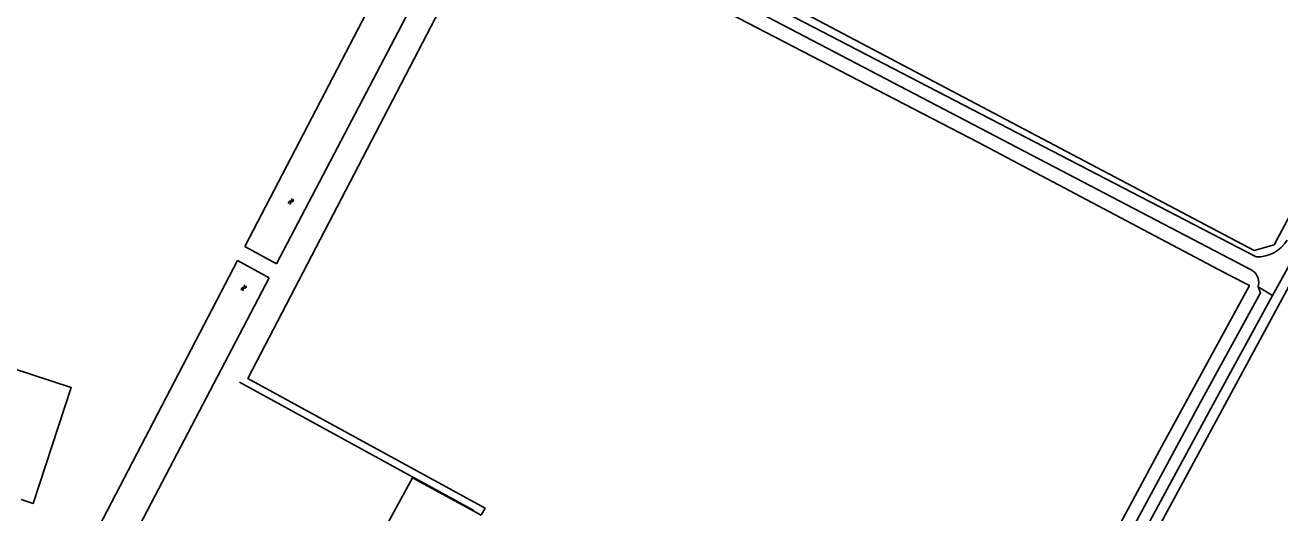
# Model space of a CAD drawing. Extents: x 135990 to 139000, y 393500 to 396000.
# Drawn here: x 137302.1 to 137631.3, y 394681.6 to 394809.6 of the extents above; entities that cross this region are included whole.
import ezdxf

# ---------------------------------------------------------------- set-up
doc = ezdxf.new("R2010")
doc.units = 0
for name, color, linetype in [('gg-bbg-gedigitaliseerde bijgebouw', 7, 'Continuous'), ('gg-knt-bronhoudergrens', 7, 'Continuous'), ('gg-knt-onverhard', 7, 'Continuous'), ('gg-knt-verharding', 7, 'Continuous'), ('gg-kntw-bovenkant insteek waterloop', 7, 'Continuous'), ('gg-kntw-midden sloot', 7, 'Continuous'), ('gt-symb-watersymbool', 7, 'Continuous'), ('gx-grn-maaiveld', 7, 'Continuous')]:
    doc.layers.add(name, color=color, linetype=linetype)

# ---------------------------------------------------------------- blocks, each defined once
blk = doc.blocks.new('gt0-WA')
at = {"layer": 'gt-symb-watersymbool'}
for centre, start, end in [((-0.32, 0.02), 28.0725, 151.9275), ((0.43, 0.42), 208.0725, 331.9275), ((-0.32, -0.43), 28.0725, 151.9275), ((0.43, -0.03), 208.0725, 331.9275)]:
    blk.add_arc(centre, 0.425, start, end, dxfattribs=at)

msp = doc.modelspace()

# ---------------------------------------------------------------- linework, layer by layer
at = {"layer": 'gg-bbg-gedigitaliseerde bijgebouw'}
msp.add_lwpolyline([(137247.081, 394702.776), (137256.998, 394733.201), (137314.18, 394714.564), (137304.263, 394684.139), (137301.069, 394685.18)], dxfattribs=at)
at = {"layer": 'gg-knt-bronhoudergrens'}
for points in [[(137819.825, 395107.587), (137629.782, 394751.962), (137624.609, 394750.46), (137451.648, 394841.754), (137430.613, 394854.719), (137424.891, 394859.779)], [(137464.878, 394427.115), (137487.07, 394467.843), (137549.247, 394583.069), (137583.246, 394647.76), (137697.017, 394858.236), (137779.435, 395010.504), (137825.433, 395096.97), (137855.99, 395041.17)]]:
    msp.add_lwpolyline(points, dxfattribs=at)
at = {"layer": 'gg-knt-onverhard'}
for p, q in [((137613.18, 394709.029), (137629.42, 394738.639)), ((137496.6, 394500), (137610.43, 394710.479)), ((137613.18, 394709.029), (137544.009, 394581.445))]:
    msp.add_line(p, q, dxfattribs=at)
msp.add_lwpolyline([(137625.64, 394740.909), (137626.21, 394739.329), (137610.43, 394710.479)], dxfattribs=at)
at = {"layer": 'gg-knt-verharding'}
for p, q in [((137636.45, 394751.4), (137629.42, 394738.639)), ((137625.732, 394741.497), (137625.64, 394740.909)), ((137629.42, 394738.639), (137625.64, 394740.909))]:
    msp.add_line(p, q, dxfattribs=at)
for points in [[(137282.12, 394898.35), (137413.38, 394856.91), (137427.16, 394850.809), (137447.131, 394837.837), (137623.771, 394745.397)], [(137423.462, 394857.274), (137448.46, 394840.55), (137625.1, 394748.77)]]:
    msp.add_lwpolyline(points, dxfattribs=at)
for centre, radius, start, end in [((137625.324, 394758.067), 9.3, 268.61874, 328.22625), ((137622.03, 394742.079), 3.747, 351.07199, 62.31638)]:
    msp.add_arc(centre, radius, start, end, dxfattribs=at)
at = {"layer": 'gg-kntw-bovenkant insteek waterloop'}
for p, q in [((137359.79, 394751.506), (137368.117, 394746.948)), ((137357.868, 394747.814), (137366.186, 394743.261))]:
    msp.add_line(p, q, dxfattribs=at)
for points in [[(137411.34, 394850.079), (137396.2, 394821.429), (137359.79, 394751.506)], [(137368.117, 394746.948), (137404.75, 394816.91), (137419.31, 394845.818)], [(137357.868, 394747.814), (137308.31, 394652.64), (137299.33, 394635.03), (137305.92, 394630.169), (137315.83, 394647.091), (137366.186, 394743.261)]]:
    msp.add_lwpolyline(points, dxfattribs=at)
at = {"layer": 'gg-kntw-midden sloot'}
msp.add_line((137358.393, 394715.884), (137419.827, 394682.257), dxfattribs=at)
at = {"layer": 'gx-grn-maaiveld'}
for points in [[(137379.83, 394606.406), (137385.061, 394604.694), (137508, 394566.197), (137527.546, 394569.081), (137546.861, 394603.213), (137548.89, 394603.179), (137563.855, 394631.186), (137599.779, 394698.012), (137623.345, 394741.292), (137618.034, 394743.96), (137552.234, 394778.775), (137491.693, 394810.219), (137454.554, 394829.553), (137426.51, 394843.727), (137360.538, 394716.901), (137422.785, 394682.857), (137421.772, 394681.001)], [(137379.83, 394606.406), (137332.356, 394621.945), (137352.484, 394661.234), (137380.282, 394647.706), (137403.807, 394690.807), (137421.772, 394681.001)]]:
    msp.add_lwpolyline(points, dxfattribs=at)

# ---------------------------------------------------------------- block references
at = {"layer": 'gt-symb-watersymbool'}
for p, rotation in [((137371.863, 394763.279), 62.35885768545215), ((137359.452, 394740.604), 62.35885768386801)]:
    msp.add_blockref('gt0-WA', p, dxfattribs=dict(at, rotation=rotation))

doc.saveas('drawing.dxf')
